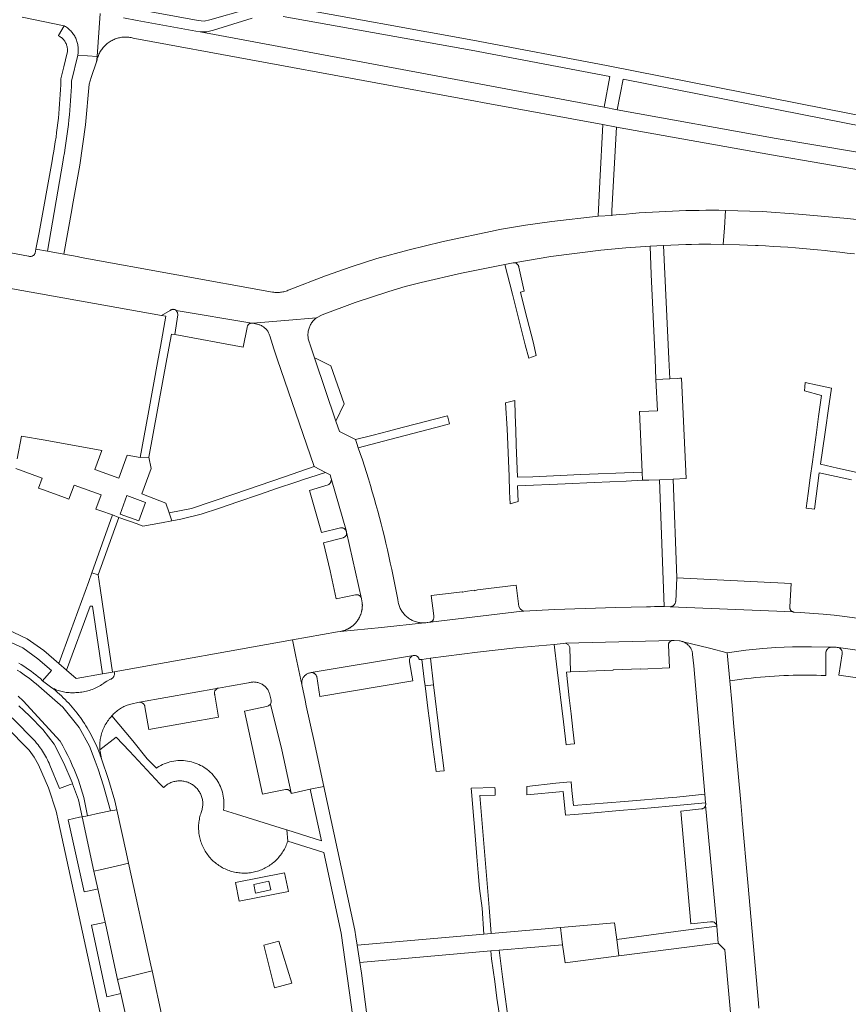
# Model space of a CAD drawing. Extents: x 146402 to 164798, y 455483 to 464134.
# Tile 301 of 575: x 158331 to 158478, y 459886 to 460060. Entities that reach past the tile are written whole.
import ezdxf

# ---------------------------------------------------------------- set-up
doc = ezdxf.new("R2010")
doc.units = 0
doc.header["$LTSCALE"] = 0.2
for name, color, linetype, lineweight in [('B-XX-VH-VERHARDING_ASFALT-GV', 252, 'CONTINUOUS', 18), ('B-XX-VH-VERHARDING_BETONSTRAATSTEEN-GV', 252, 'CONTINUOUS', 18), ('B-XX-VH-VERHARDING_TEGEL-GV', 252, 'CONTINUOUS', 18), ('B-XX-VH-VERHARDING_TEGEL_RUBBER-GV', 252, 'CONTINUOUS', 18)]:
    doc.layers.add(name, color=color, linetype=linetype, lineweight=lineweight)

msp = doc.modelspace()

# ---------------------------------------------------------------- linework, layer by layer
at = {"layer": 'B-XX-VH-VERHARDING_ASFALT-GV'}
for points in [[(158331.62, 460060.51), (158339.046, 460059.003), (158339.141, 460058.949), (158339.309, 460058.846), (158339.473, 460058.736), (158339.633, 460058.62), (158339.788, 460058.497), (158339.938, 460058.369), (158340.082, 460058.234), (158340.221, 460058.093), (158340.354, 460057.947), (158340.481, 460057.796), (158340.601, 460057.639), (158340.716, 460057.479), (158340.823, 460057.313), (158340.924, 460057.143), (158341.018, 460056.969), (158341.105, 460056.792), (158341.185, 460056.611), (158341.257, 460056.427), (158341.322, 460056.241), (158341.379, 460056.051), (158341.428, 460055.86), (158341.47, 460055.667), (158341.503, 460055.472), (158341.529, 460055.277), (158341.547, 460055.08), (158341.557, 460054.883), (158341.559, 460054.685), (158341.553, 460054.488), (158341.539, 460054.291), (158341.517, 460054.094), (158341.487, 460053.899), (158341.459, 460053.781), (158344.875, 460053.538), (158345.444, 460061.153)], [(158345.444, 460061.153), (158344.875, 460053.538), (158344.806, 460052.619), (158344.834, 460052.781), (158344.876, 460052.98), (158344.926, 460053.178), (158344.983, 460053.373), (158345.048, 460053.566), (158345.121, 460053.756), (158345.201, 460053.944), (158345.288, 460054.128), (158345.383, 460054.308), (158345.484, 460054.484), (158345.592, 460054.657), (158345.707, 460054.825), (158345.829, 460054.988), (158345.957, 460055.147), (158346.091, 460055.3), (158346.231, 460055.448), (158346.376, 460055.591), (158346.527, 460055.727), (158346.684, 460055.858), (158346.845, 460055.982), (158347.011, 460056.1), (158347.182, 460056.211), (158347.356, 460056.315), (158347.535, 460056.413), (158347.718, 460056.503), (158347.903, 460056.586), (158348.093, 460056.662), (158348.284, 460056.73), (158348.479, 460056.791), (158348.675, 460056.844), (158348.874, 460056.889), (158349.074, 460056.927), (158349.275, 460056.956), (158349.478, 460056.978), (158349.681, 460056.991), (158349.885, 460056.997), (158350.088, 460056.995), (158350.292, 460056.984), (158350.494, 460056.966), (158350.696, 460056.94), (158350.897, 460056.905), (158351.096, 460056.863), (158351.294, 460056.814), (158351.489, 460056.756), (158352.243, 460056.617), (158411.882, 460045.643), (158413.119, 460045.415), (158434.45, 460041.49), (158436.84, 460041.07), (158464.259, 460036.116), (158482.117, 460033.062)], [(158499.508, 460033.279), (158465.143, 460039.034), (158436.967, 460044.139), (158434.65, 460044.57), (158363.12, 460057.912), (158362.38, 460058.05), (158351.978, 460059.956), (158349.578, 460060.396)], [(158330.757, 459944.889), (158331.248, 459944.568), (158331.733, 459944.238), (158332.213, 459943.899), (158332.687, 459943.552), (158333.154, 459943.197), (158333.615, 459942.834), (158334.069, 459942.462), (158338.8, 459938.341), (158341.691, 459934.728), (158343.549, 459931.425), (158344.527, 459928.768), (158345.049, 459927.319), (158345.544, 459925.86), (158346.011, 459924.392), (158346.45, 459922.916), (158346.861, 459921.431), (158347.258, 459919.942), (158348.365, 459920.169), (158348.02, 459921.74), (158346.924, 459925.491), (158345.652, 459929.185), (158345.503, 459929.624), (158345.346, 459930.06), (158345.182, 459930.494), (158345.01, 459930.925), (158344.831, 459931.352), (158344.645, 459931.777), (158344.451, 459932.198), (158344.25, 459932.616), (158344.042, 459933.03), (158343.826, 459933.441), (158343.604, 459933.848), (158343.375, 459934.251), (158343.139, 459934.65), (158342.895, 459935.045), (158342.646, 459935.435), (158342.389, 459935.821), (158342.186, 459936.117), (158341.918, 459936.495), (158341.643, 459936.869), (158341.361, 459937.237), (158341.074, 459937.601), (158340.78, 459937.96), (158340.48, 459938.313), (158340.174, 459938.662), (158339.862, 459939.005), (158339.544, 459939.343), (158339.221, 459939.675), (158338.891, 459940.001), (158338.556, 459940.322), (158338.216, 459940.637), (158337.87, 459940.946), (158337.519, 459941.249), (158337.163, 459941.545), (158336.884, 459941.771), (158335.21, 459943), (158334.837, 459943.384), (158334.431, 459943.716), (158334.021, 459944.043), (158333.605, 459944.363), (158333.185, 459944.676), (158332.76, 459944.983), (158332.33, 459945.284), (158331.896, 459945.578), (158331.457, 459945.865), (158331.014, 459946.145)], [(158330.932, 459940.258), (158331.234, 459939.999), (158331.53, 459939.734), (158331.822, 459939.465), (158338.354, 459932.334), (158338.814, 459931.492), (158339.258, 459930.642), (158339.687, 459929.784), (158340.1, 459928.918), (158340.498, 459928.045), (158340.879, 459927.165), (158341.245, 459926.277), (158341.594, 459925.384), (158342.541, 459922.346), (158343.203, 459919.11), (158345.233, 459919.526), (158347.258, 459919.942), (158346.861, 459921.431), (158346.45, 459922.916), (158346.011, 459924.392), (158345.544, 459925.86), (158345.049, 459927.319), (158344.527, 459928.768), (158343.549, 459931.425), (158341.691, 459934.728), (158338.8, 459938.341), (158334.069, 459942.462), (158333.615, 459942.834), (158333.154, 459943.197), (158332.687, 459943.552), (158332.213, 459943.899), (158331.733, 459944.238), (158331.248, 459944.568), (158330.757, 459944.889)], [(158331, 459938.59), (158331.92, 459937.75), (158332.952, 459936.718), (158335.258, 459934.347), (158337.306, 459931.75), (158339.012, 459928.411), (158340.472, 459924.957), (158340.545, 459924.758), (158341.567, 459921.886), (158342.23, 459918.91), (158343.203, 459919.11), (158342.541, 459922.346), (158341.594, 459925.384), (158341.245, 459926.277), (158340.879, 459927.165), (158340.498, 459928.045), (158340.1, 459928.918), (158339.687, 459929.784), (158339.258, 459930.642), (158338.814, 459931.492), (158338.354, 459932.334), (158331.822, 459939.465), (158331.53, 459939.734), (158331.234, 459939.999), (158330.932, 459940.258)], [(158358.283, 459874.64), (158354.625, 459891.612), (158353.474, 459891.327), (158349.683, 459890.39), (158348.518, 459890.101), (158349.06, 459887.6), (158350.37, 459881.76)]]:
    msp.add_lwpolyline(points, dxfattribs=at)
for points in [[(158344.875, 460053.538), (158341.459, 460053.781), (158340.36, 460049.22), (158340.357, 460049.099), (158340.329, 460048.256), (158340.293, 460047.414), (158340.249, 460046.573), (158340.197, 460045.731), (158340.137, 460044.89), (158340.07, 460044.05), (158339.994, 460043.211), (158339.91, 460042.372), (158339.819, 460041.534), (158339.719, 460040.697), (158339.611, 460039.861), (158339.496, 460039.026), (158339.373, 460038.192), (158339.241, 460037.36), (158339.102, 460036.528), (158338.955, 460035.698), (158338.8, 460034.87), (158336.12, 460019.06), (158338.98, 460018.55), (158340.4, 460026.42), (158340.54, 460027.18), (158341.826, 460034.321), (158342.814, 460041.463), (158343.455, 460048.645), (158343.856, 460049.824), (158344.806, 460052.619)], [(158350.02, 459912.64), (158348.365, 459920.169), (158347.258, 459919.942), (158345.233, 459919.526), (158343.203, 459919.11), (158342.23, 459918.91), (158344.332, 459909.296), (158345.405, 459909.542), (158349.276, 459910.43), (158350.445, 459910.699)], [(158354.41, 459892.61), (158350.445, 459910.699), (158349.276, 459910.43), (158345.405, 459909.542), (158344.332, 459909.296), (158345.02, 459906.15), (158346.32, 459900.25), (158346.43, 459899.74), (158348.518, 459890.101), (158349.683, 459890.39), (158353.474, 459891.327), (158354.625, 459891.612)]]:
    msp.add_lwpolyline(points, close=True, dxfattribs=at)
at = {"layer": 'B-XX-VH-VERHARDING_BETONSTRAATSTEEN-GV'}
for points in [[(158319.636, 460014.239), (158356.274, 460007.691), (158357.803, 460008.576), (158357.821, 460008.591), (158357.887, 460008.64), (158357.957, 460008.683), (158358.032, 460008.718), (158358.109, 460008.746), (158358.189, 460008.767), (158358.27, 460008.78), (158358.352, 460008.784), (158358.435, 460008.781), (158358.516, 460008.77), (158358.596, 460008.75), (158358.674, 460008.724), (158358.749, 460008.689), (158358.82, 460008.648), (158358.887, 460008.6), (158372.271, 460006.358), (158372.351, 460006.353), (158372.43, 460006.34), (158378.113, 460006.807), (158383.708, 460007.266), (158384.706, 460007.813), (158390.588, 460009.981), (158396.546, 460011.931), (158399.4, 460012.797), (158402.287, 460013.544), (158409.376, 460015.167), (158416.5, 460016.63), (158417.08, 460016.739), (158418.57, 460017.02), (158418.593, 460017.023), (158418.676, 460017.027), (158425.2, 460018.15), (158434.08, 460019.27), (158438.52, 460019.68), (158442.78, 460019.98), (158445.17, 460020.09), (158449.116, 460020.241), (158450.11, 460020.279), (158451.42, 460020.33), (158453.574, 460020.32), (158455.728, 460020.289), (158455.944, 460023.244), (158456.168, 460026.309), (158454.991, 460026.322), (158453.814, 460026.327), (158452.637, 460026.324), (158451.461, 460026.313), (158450.284, 460026.293), (158449.107, 460026.266), (158447.931, 460026.231), (158446.755, 460026.188), (158445.579, 460026.137), (158444.404, 460026.078), (158443.229, 460026.011), (158442.054, 460025.936), (158440.88, 460025.852), (158439.707, 460025.762), (158438.534, 460025.663), (158437.362, 460025.556), (158436.191, 460025.44), (158435.99, 460025.42), (158433.58, 460025.31), (158425.368, 460024.313), (158420.747, 460023.677), (158416.148, 460022.9), (158415.342, 460022.749), (158414.537, 460022.593), (158407.278, 460021.005), (158405.92, 460020.71), (158400.146, 460019.339), (158394.42, 460017.78), (158389.845, 460016.321), (158385.31, 460014.74), (158378.867, 460012.224), (158378.709, 460012.155), (158378.523, 460012.082), (158378.334, 460012.016), (158378.143, 460011.958), (158377.95, 460011.908), (158377.755, 460011.866), (158377.558, 460011.831), (158377.361, 460011.804), (158377.162, 460011.786), (158376.962, 460011.775), (158376.763, 460011.772), (158376.563, 460011.777), (158376.364, 460011.791), (158376.166, 460011.812), (158375.968, 460011.841), (158342.07, 460017.989), (158341.35, 460018.12), (158338.98, 460018.55), (158336.12, 460019.06), (158334.06, 460019.44), (158333.91, 460018.75), (158333.908, 460018.745), (158333.877, 460018.667), (158333.838, 460018.592), (158333.793, 460018.521), (158333.74, 460018.454), (158333.682, 460018.393), (158333.619, 460018.337), (158333.55, 460018.288), (158333.477, 460018.246), (158333.4, 460018.21), (158333.32, 460018.182), (158333.238, 460018.162), (158333.155, 460018.149), (158333.071, 460018.145), (158332.986, 460018.148), (158332.902, 460018.16), (158332.82, 460018.179), (158332.74, 460018.206), (158327.348, 460019.178)], [(158486.36, 460023.91), (158477.732, 460024.894), (158469.081, 460025.644), (158462.631, 460026.097), (158456.168, 460026.309), (158455.944, 460023.244), (158455.728, 460020.289), (158458.601, 460020.215), (158461.473, 460020.102), (158461.932, 460020.08), (158463.249, 460020.013), (158464.565, 460019.938), (158465.881, 460019.855), (158467.196, 460019.764), (158468.511, 460019.665), (158469.825, 460019.558), (158471.138, 460019.443), (158472.451, 460019.32), (158473.762, 460019.189), (158475.074, 460019.05), (158476.384, 460018.903), (158477.693, 460018.749), (158479.001, 460018.586)], [(158491.28, 459952.45), (158477.282, 459954.384), (158475.353, 459954.613), (158473.42, 459954.81), (158469.391, 459955.094), (158468.3, 459955.17), (158468.289, 459955.17), (158468.209, 459955.179), (158468.13, 459955.195), (158446.372, 459956.122), (158445.27, 459956.17), (158444.42, 459956.156), (158443.57, 459956.136), (158442.875, 459956.116), (158442.181, 459956.092), (158436.749, 459955.97), (158431.318, 459955.807), (158425.889, 459955.602), (158420.461, 459955.356), (158420.151, 459955.319), (158403.891, 459953.405), (158403.823, 459953.388), (158403.754, 459953.371), (158403.429, 459953.317), (158403.298, 459953.297), (158403.108, 459953.274), (158402.918, 459953.26), (158402.848, 459953.256), (158395.229, 459952.461), (158387.983, 459951.734), (158387.46, 459951.667), (158379.483, 459950.239), (158380.091, 459947.296), (158381.126, 459942.369), (158381.123, 459942.392), (158381.114, 459942.514), (158381.113, 459942.635), (158381.119, 459942.757), (158381.134, 459942.878), (158381.156, 459942.997), (158381.186, 459943.115), (158381.224, 459943.231), (158381.27, 459943.344), (158381.323, 459943.454), (158381.382, 459943.56), (158381.449, 459943.662), (158381.522, 459943.759), (158381.602, 459943.851), (158381.687, 459943.938), (158381.778, 459944.019), (158381.874, 459944.094), (158381.975, 459944.163), (158382.08, 459944.224), (158382.188, 459944.279), (158382.301, 459944.326), (158382.416, 459944.367), (158382.533, 459944.399), (158382.652, 459944.423), (158382.773, 459944.44), (158400.908, 459947.482), (158400.955, 459947.489), (158401.039, 459947.494), (158401.122, 459947.491), (158401.205, 459947.481), (158401.286, 459947.462), (158401.366, 459947.436), (158401.442, 459947.402), (158401.515, 459947.361), (158401.583, 459947.314), (158401.647, 459947.26), (158401.705, 459947.2), (158401.757, 459947.135), (158401.803, 459947.065), (158401.842, 459946.991), (158401.874, 459946.914), (158401.898, 459946.834), (158401.914, 459946.752), (158402.352, 459946.778), (158403.92, 459947.01), (158412.258, 459948.081), (158419.03, 459948.85), (158425.82, 459949.43), (158427.387, 459949.63), (158427.837, 459949.642), (158446.688, 459950.151), (158447.03, 459950.16), (158447.99, 459950.07), (158447.993, 459950.07), (158448.137, 459950.048), (158448.28, 459950.019), (158448.421, 459949.982), (158448.56, 459949.938), (158448.633, 459949.911), (158453.307, 459948.752), (158456.46, 459947.97), (158459.74, 459948.44), (158462.78, 459948.72), (158465.055, 459948.887), (158467.99, 459949), (158471.34, 459949.03), (158474.783, 459948.952), (158474.89, 459948.95), (158475.764, 459948.925), (158475.94, 459948.92), (158476.126, 459948.894), (158486.929, 459947.369)], [(158462.07, 459884.997), (158461.98, 459885.89), (158460.11, 459907.27), (158459.108, 459918.36), (158459.087, 459918.596), (158458.831, 459921.457), (158457.573, 459935.541), (158457.299, 459938.609), (158456.912, 459942.968), (158456.46, 459947.97), (158453.307, 459948.752), (158448.633, 459949.911), (158448.696, 459949.885), (158448.829, 459949.826), (158448.959, 459949.759), (158449.085, 459949.685), (158449.206, 459949.605), (158449.323, 459949.518), (158449.435, 459949.424), (158449.542, 459949.325), (158449.643, 459949.22), (158449.738, 459949.109), (158449.827, 459948.994), (158449.909, 459948.873), (158449.985, 459948.749), (158450.054, 459948.62), (158450.116, 459948.488), (158450.17, 459948.353), (158450.217, 459948.215), (158450.256, 459948.074), (158450.288, 459947.932), (158450.311, 459947.788), (158450.327, 459947.643), (158450.509, 459945.641), (158452.48, 459922.89), (158452.61, 459921.39), (158452.614, 459921.381), (158452.617, 459921.372), (158452.621, 459921.363), (158452.624, 459921.354), (158452.627, 459921.345), (158452.63, 459921.335), (158452.633, 459921.326), (158452.636, 459921.317), (158452.638, 459921.308), (158452.64, 459921.298), (158452.643, 459921.289), (158452.645, 459921.279), (158452.646, 459921.27), (158452.648, 459921.26), (158452.65, 459921.251), (158452.651, 459921.241), (158452.652, 459921.231), (158452.653, 459921.222), (158452.654, 459921.212), (158452.655, 459921.202), (158452.655, 459921.193), (158452.655, 459921.183), (158452.656, 459921.173), (158452.655, 459921.163), (158452.655, 459921.154), (158452.655, 459921.144), (158452.655, 459921.134), (158452.654, 459921.125), (158452.653, 459921.115), (158452.652, 459921.106), (158452.651, 459921.096), (158452.65, 459921.086), (158452.648, 459921.077), (158452.646, 459921.067), (158452.644, 459921.058), (158452.642, 459921.048), (158452.64, 459921.039), (158452.638, 459921.029), (158452.635, 459921.02), (158452.633, 459921.01), (158452.63, 459921.001), (158452.627, 459920.992), (158454.59, 459899.55), (158454.83, 459896.51), (158456, 459895.37), (158457.63, 459877.68)]]:
    msp.add_lwpolyline(points, dxfattribs=at)
for points in [[(158372.271, 460006.358), (158358.887, 460008.6), (158359.15, 460008.245), (158359.199, 460007.806), (158358.66, 460004.3), (158370.77, 460002.09), (158371.457, 460005.574), (158371.46, 460005.625), (158371.471, 460005.704), (158371.49, 460005.782), (158371.516, 460005.858), (158371.55, 460005.931), (158371.591, 460005.999), (158371.639, 460006.064), (158371.692, 460006.123), (158371.752, 460006.177), (158371.816, 460006.225), (158371.885, 460006.265), (158371.958, 460006.299), (158372.034, 460006.326), (158372.111, 460006.344), (158372.191, 460006.355)], [(158383.572, 460007.157), (158383.708, 460007.266), (158378.113, 460006.807), (158372.43, 460006.34), (158373.178, 460006.146), (158373.259, 460006.131), (158373.406, 460006.099), (158373.551, 460006.058), (158373.694, 460006.01), (158373.834, 460005.954), (158373.971, 460005.891), (158374.104, 460005.821), (158374.233, 460005.744), (158374.359, 460005.66), (158374.479, 460005.569), (158374.595, 460005.473), (158374.705, 460005.37), (158374.809, 460005.262), (158374.908, 460005.148), (158375.001, 460005.029), (158375.087, 460004.905), (158375.166, 460004.777), (158375.239, 460004.645), (158375.304, 460004.509), (158375.362, 460004.37), (158375.413, 460004.228), (158375.456, 460004.084), (158376.19, 460001.77), (158376.794, 460000), (158383.3, 459980.92), (158385.333, 459979.903), (158386.14, 459979.5), (158386.352, 459978.804), (158389.021, 459969.443), (158389.05, 459969.34), (158391.708, 459957.516), (158391.83, 459956.781), (158391.836, 459956.699), (158391.841, 459956.616), (158391.845, 459956.533), (158391.847, 459956.45), (158391.847, 459956.367), (158391.846, 459956.285), (158391.844, 459956.202), (158391.84, 459956.119), (158391.835, 459956.036), (158391.828, 459955.954), (158391.82, 459955.871), (158391.81, 459955.789), (158391.799, 459955.707), (158391.787, 459955.625), (158391.773, 459955.543), (158391.758, 459955.462), (158391.741, 459955.381), (158391.723, 459955.3), (158391.703, 459955.22), (158391.682, 459955.139), (158391.66, 459955.06), (158391.636, 459954.98), (158391.611, 459954.902), (158391.584, 459954.823), (158391.556, 459954.745), (158391.527, 459954.668), (158391.496, 459954.591), (158391.464, 459954.514), (158391.431, 459954.438), (158391.396, 459954.363), (158391.36, 459954.288), (158391.323, 459954.215), (158391.284, 459954.141), (158391.244, 459954.069), (158391.203, 459953.997), (158391.161, 459953.926), (158391.117, 459953.855), (158391.072, 459953.786), (158391.026, 459953.717), (158390.979, 459953.649), (158390.93, 459953.581), (158390.881, 459953.515), (158390.83, 459953.45), (158390.778, 459953.385), (158390.725, 459953.321), (158390.671, 459953.259), (158390.615, 459953.197), (158390.559, 459953.136), (158390.502, 459953.077), (158390.443, 459953.018), (158390.384, 459952.96), (158390.323, 459952.904), (158390.262, 459952.848), (158390.2, 459952.793), (158390.136, 459952.74), (158390.072, 459952.688), (158390.007, 459952.637), (158389.941, 459952.587), (158389.874, 459952.538), (158389.806, 459952.49), (158389.737, 459952.444), (158389.668, 459952.399), (158389.598, 459952.355), (158389.527, 459952.312), (158389.455, 459952.27), (158389.383, 459952.23), (158389.31, 459952.191), (158389.236, 459952.153), (158389.161, 459952.117), (158389.086, 459952.082), (158389.011, 459952.048), (158388.935, 459952.016), (158388.858, 459951.985), (158388.78, 459951.955), (158388.703, 459951.927), (158388.624, 459951.9), (158388.545, 459951.874), (158388.466, 459951.85), (158388.387, 459951.827), (158388.306, 459951.806), (158388.226, 459951.786), (158388.145, 459951.767), (158388.064, 459951.75), (158387.983, 459951.734), (158395.229, 459952.461), (158402.848, 459953.256), (158402.727, 459953.253), (158402.536, 459953.255), (158402.345, 459953.264), (158402.155, 459953.281), (158401.966, 459953.307), (158401.778, 459953.34), (158401.591, 459953.381), (158401.407, 459953.43), (158401.225, 459953.487), (158401.045, 459953.551), (158400.868, 459953.622), (158400.694, 459953.701), (158400.524, 459953.788), (158400.357, 459953.881), (158400.194, 459953.981), (158400.036, 459954.088), (158399.883, 459954.201), (158399.734, 459954.321), (158399.59, 459954.447), (158399.452, 459954.579), (158399.32, 459954.716), (158399.193, 459954.859), (158399.073, 459955.007), (158398.958, 459955.16), (158398.85, 459955.318), (158398.749, 459955.48), (158398.655, 459955.646), (158398.568, 459955.816), (158398.488, 459955.989), (158398.416, 459956.166), (158398.351, 459956.345), (158398.293, 459956.527), (158398.243, 459956.712), (158398.201, 459956.898), (158398.107, 459957.369), (158397.04, 459962.73), (158396.797, 459963.886), (158396.547, 459965.04), (158396.289, 459966.192), (158396.023, 459967.343), (158395.749, 459968.492), (158395.467, 459969.639), (158395.178, 459970.784), (158394.881, 459971.927), (158394.576, 459973.067), (158394.263, 459974.206), (158393.943, 459975.343), (158393.615, 459976.478), (158393.279, 459977.61), (158392.936, 459978.74), (158392.585, 459979.867), (158392.227, 459980.993), (158391.86, 459982.115), (158391.487, 459983.236), (158391.136, 459984.264), (158390.88, 459985.003), (158390.619, 459985.74), (158387.8, 459987.13), (158387.15, 459988.97), (158383.446, 460000), (158383.38, 460000.22), (158382.548, 460002.677), (158382.532, 460002.714), (158382.466, 460002.876), (158382.407, 460003.04), (158382.356, 460003.207), (158382.313, 460003.376), (158382.277, 460003.547), (158382.249, 460003.72), (158382.229, 460003.893), (158382.218, 460004.068), (158382.214, 460004.242), (158382.218, 460004.417), (158382.23, 460004.591), (158382.25, 460004.765), (158382.278, 460004.937), (158382.314, 460005.108), (158382.358, 460005.277), (158382.409, 460005.444), (158382.468, 460005.608), (158382.535, 460005.77), (158382.609, 460005.928), (158382.689, 460006.083), (158382.777, 460006.234), (158382.872, 460006.381), (158382.973, 460006.523), (158383.081, 460006.66), (158383.195, 460006.793), (158383.315, 460006.92), (158383.441, 460007.041)], [(158383.816, 460000), (158383.38, 460000.22), (158383.446, 460000), (158387.15, 459988.97), (158388.6, 459992.04), (158386.241, 459998.771)], [(158449.16, 459978.81), (158448.34, 459996.59), (158448.073, 459996.576), (158447.66, 459996.554), (158446.29, 459996.48), (158443.834, 459996.327), (158444.08, 459990.82), (158441.011, 459990.697), (158440.93, 459990.693), (158441.371, 459979.935), (158441.43, 459978.52), (158442.584, 459978.551), (158444.44, 459978.6), (158446.85, 459978.69)], [(158389.021, 459969.443), (158386.352, 459978.804), (158386.359, 459978.734), (158386.362, 459978.639), (158386.357, 459978.545), (158386.344, 459978.452), (158386.323, 459978.36), (158386.295, 459978.27), (158386.259, 459978.183), (158386.216, 459978.1), (158386.165, 459978.02), (158386.108, 459977.945), (158386.045, 459977.875), (158385.977, 459977.81), (158385.903, 459977.752), (158385.824, 459977.7), (158382.52, 459976.68), (158384.6, 459969.28), (158387.998, 459970.091), (158388.036, 459970.096), (158388.122, 459970.102), (158388.207, 459970.1), (158388.292, 459970.09), (158388.376, 459970.072), (158388.457, 459970.046), (158388.536, 459970.013), (158388.612, 459969.972), (158388.683, 459969.925), (158388.75, 459969.871), (158388.811, 459969.812), (158388.867, 459969.746), (158388.916, 459969.676), (158388.958, 459969.602), (158388.993, 459969.524)], [(158391.708, 459957.516), (158389.05, 459969.34), (158389.06, 459969.288), (158389.068, 459969.206), (158389.069, 459969.123), (158389.061, 459969.041), (158389.046, 459968.959), (158389.023, 459968.88), (158388.992, 459968.803), (158388.954, 459968.729), (158388.909, 459968.66), (158388.858, 459968.595), (158388.8, 459968.535), (158388.737, 459968.481), (158388.669, 459968.434), (158388.597, 459968.393), (158388.522, 459968.359), (158388.443, 459968.333), (158384.977, 459967.429), (158386.125, 459962.474), (158387.188, 459957.5), (158390.644, 459958.195), (158390.698, 459958.209), (158390.777, 459958.224), (158390.858, 459958.231), (158390.939, 459958.229), (158391.019, 459958.22), (158391.099, 459958.203), (158391.176, 459958.178), (158391.25, 459958.145), (158391.321, 459958.106), (158391.387, 459958.059), (158391.449, 459958.007), (158391.505, 459957.948), (158391.555, 459957.884), (158391.598, 459957.816), (158391.635, 459957.744)], [(158345.07, 459961.77), (158343.944, 459962.126), (158343.4, 459960.61), (158340.16, 459951.7), (158338.1, 459946.071), (158339.47, 459944.87), (158343.65, 459956.2), (158344.09, 459956.2), (158345.87, 459944.25), (158347.621, 459944.537), (158346.494, 459952.15), (158345.424, 459959.38)], [(158419.575, 459956.161), (158419.1, 459959.92), (158412.217, 459959.084), (158411.693, 459958.947), (158411.674, 459959.018), (158410.059, 459958.821), (158409.619, 459958.706), (158409.603, 459958.766), (158404.04, 459958.09), (158404.484, 459954.508), (158404.487, 459954.497), (158404.504, 459954.413), (158404.513, 459954.329), (158404.515, 459954.243), (158404.508, 459954.158), (158404.493, 459954.074), (158404.471, 459953.991), (158404.441, 459953.911), (158404.403, 459953.834), (158404.359, 459953.761), (158404.308, 459953.692), (158404.251, 459953.629), (158404.188, 459953.571), (158404.12, 459953.519), (158404.047, 459953.474), (158403.971, 459953.436), (158403.891, 459953.405), (158420.151, 459955.319), (158420.461, 459955.356), (158420.301, 459955.376), (158420.147, 459955.424), (158419.762, 459955.716)], [(158467.75, 459960.23), (158447.51, 459961.23), (158447.323, 459957.067), (158447.32, 459957.018), (158447.307, 459956.93), (158447.287, 459956.843), (158447.259, 459956.759), (158447.224, 459956.677), (158447.181, 459956.599), (158447.132, 459956.525), (158447.076, 459956.456), (158447.014, 459956.392), (158446.947, 459956.334), (158446.875, 459956.282), (158446.798, 459956.237), (158446.718, 459956.198), (158446.634, 459956.168), (158446.548, 459956.145), (158446.461, 459956.129), (158446.372, 459956.122), (158468.13, 459955.195), (158468.054, 459955.219), (158467.98, 459955.251), (158467.91, 459955.289), (158467.843, 459955.335), (158467.782, 459955.387), (158467.726, 459955.444), (158467.676, 459955.507), (158467.633, 459955.575), (158467.597, 459955.647), (158467.568, 459955.722), (158467.546, 459955.799), (158467.532, 459955.878), (158467.527, 459955.958), (158467.529, 459956.038), (158467.539, 459956.118)], [(158380.091, 459947.296), (158379.483, 459950.239), (158347.915, 459944.59), (158347.922, 459944.566), (158347.943, 459944.476), (158347.956, 459944.383), (158347.961, 459944.29), (158347.958, 459944.197), (158347.947, 459944.104), (158347.928, 459944.013), (158347.902, 459943.924), (158347.867, 459943.837), (158347.826, 459943.753), (158347.777, 459943.674), (158347.722, 459943.599), (158347.661, 459943.528), (158347.594, 459943.464), (158347.521, 459943.405), (158347.444, 459943.353), (158347.363, 459943.307), (158347.278, 459943.269), (158346.588, 459942.941), (158345.971, 459942.492), (158345.938, 459942.469), (158345.713, 459942.321), (158345.484, 459942.179), (158345.251, 459942.044), (158345.014, 459941.916), (158344.773, 459941.795), (158344.529, 459941.682), (158344.282, 459941.575), (158344.031, 459941.477), (158343.778, 459941.385), (158343.522, 459941.301), (158343.264, 459941.225), (158343.003, 459941.156), (158342.741, 459941.095), (158342.477, 459941.043), (158342.211, 459940.997), (158341.944, 459940.96), (158341.677, 459940.931), (158341.408, 459940.91), (158341.139, 459940.896), (158340.87, 459940.891), (158340.651, 459940.881), (158340.407, 459940.878), (158340.162, 459940.883), (158339.918, 459940.896), (158339.674, 459940.916), (158339.431, 459940.945), (158339.189, 459940.982), (158338.948, 459941.026), (158338.709, 459941.078), (158338.472, 459941.139), (158338.237, 459941.206), (158338.004, 459941.282), (158337.774, 459941.365), (158337.547, 459941.455), (158337.322, 459941.553), (158337.101, 459941.659), (158336.884, 459941.771), (158337.163, 459941.545), (158337.519, 459941.249), (158337.87, 459940.946), (158338.216, 459940.637), (158338.556, 459940.322), (158338.891, 459940.001), (158339.221, 459939.675), (158339.544, 459939.343), (158339.862, 459939.005), (158340.174, 459938.662), (158340.48, 459938.313), (158340.78, 459937.96), (158341.074, 459937.601), (158341.361, 459937.237), (158341.643, 459936.869), (158341.918, 459936.495), (158342.186, 459936.117), (158342.389, 459935.821), (158342.646, 459935.435), (158342.895, 459935.045), (158343.139, 459934.65), (158343.375, 459934.251), (158343.604, 459933.848), (158343.826, 459933.441), (158344.042, 459933.03), (158344.25, 459932.616), (158344.451, 459932.198), (158344.645, 459931.777), (158344.831, 459931.352), (158345.01, 459930.925), (158345.182, 459930.494), (158345.346, 459930.06), (158345.503, 459929.624), (158345.652, 459929.185), (158345.52, 459929.828), (158345.408, 459930.474), (158345.391, 459930.629), (158345.378, 459930.784), (158345.373, 459930.855), (158345.36, 459931.106), (158345.354, 459931.356), (158345.357, 459931.607), (158345.368, 459931.858), (158345.387, 459932.108), (158345.414, 459932.357), (158345.448, 459932.606), (158345.491, 459932.853), (158345.542, 459933.099), (158345.6, 459933.343), (158345.666, 459933.585), (158345.74, 459933.824), (158345.821, 459934.062), (158345.91, 459934.296), (158346.006, 459934.528), (158346.11, 459934.756), (158346.221, 459934.981), (158346.339, 459935.203), (158346.464, 459935.42), (158346.595, 459935.633), (158346.734, 459935.843), (158346.879, 459936.047), (158347.031, 459936.247), (158347.189, 459936.442), (158347.353, 459936.632), (158347.523, 459936.816), (158347.652, 459936.965), (158347.805, 459937.129), (158347.964, 459937.287), (158348.128, 459937.44), (158348.298, 459937.587), (158348.473, 459937.728), (158348.652, 459937.863), (158348.837, 459937.99), (158349.025, 459938.112), (158349.218, 459938.226), (158349.415, 459938.334), (158349.616, 459938.435), (158349.82, 459938.528), (158350.027, 459938.614), (158350.237, 459938.692), (158350.45, 459938.763), (158350.665, 459938.826), (158350.883, 459938.882), (158351.102, 459938.93), (158352.07, 459939.131), (158352.406, 459939.196), (158366.39, 459941.71), (158368.34, 459942.05), (158371.686, 459942.644), (158371.692, 459942.646), (158371.841, 459942.688), (158371.991, 459942.723), (158372.144, 459942.75), (158372.297, 459942.77), (158372.451, 459942.781), (158372.606, 459942.784), (158372.76, 459942.779), (158372.914, 459942.766), (158373.067, 459942.745), (158373.22, 459942.717), (158373.37, 459942.68), (158373.518, 459942.636), (158373.663, 459942.584), (158373.806, 459942.525), (158373.946, 459942.459), (158374.082, 459942.385), (158374.214, 459942.304), (158374.341, 459942.217), (158374.464, 459942.123), (158374.582, 459942.023), (158374.694, 459941.917), (158374.801, 459941.805), (158374.902, 459941.688), (158374.997, 459941.566), (158375.086, 459941.439), (158375.167, 459941.308), (158375.242, 459941.173), (158375.31, 459941.034), (158375.37, 459940.891), (158375.423, 459940.746), (158375.686, 459939.568), (158375.694, 459939.206), (158375.56, 459938.87), (158377.59, 459930.79), (158379.229, 459923.174), (158379.26, 459923.03), (158382.61, 459923.78), (158385.02, 459924.28), (158383.29, 459932.22), (158381.93, 459938.54), (158381.713, 459939.575), (158381.126, 459942.369)], [(158446.609, 459950.128), (158446.688, 459950.151), (158427.837, 459949.642), (158428.332, 459949.378), (158428.605, 459948.888), (158428.73, 459944.58), (158436.268, 459944.878), (158436.261, 459944.959), (158441.071, 459945.135), (158441.077, 459945.067), (158446.21, 459945.27), (158446.044, 459949.376), (158446.045, 459949.389), (158446.054, 459949.47), (158446.072, 459949.551), (158446.097, 459949.629), (158446.129, 459949.704), (158446.169, 459949.776), (158446.216, 459949.843), (158446.269, 459949.906), (158446.328, 459949.963), (158446.392, 459950.015), (158446.46, 459950.059), (158446.533, 459950.097)], [(158400.826, 459947.464), (158400.908, 459947.482), (158382.773, 459944.44), (158382.805, 459944.442), (158382.892, 459944.444), (158382.978, 459944.437), (158383.063, 459944.422), (158383.146, 459944.399), (158383.227, 459944.369), (158383.305, 459944.331), (158383.379, 459944.287), (158383.449, 459944.235), (158383.514, 459944.178), (158383.573, 459944.115), (158383.626, 459944.046), (158383.672, 459943.973), (158383.711, 459943.896), (158383.743, 459943.816), (158383.768, 459943.733), (158384.35, 459940.2), (158400.79, 459942.99), (158400.219, 459946.366), (158400.203, 459946.427), (158400.188, 459946.509), (158400.181, 459946.593), (158400.183, 459946.676), (158400.192, 459946.759), (158400.209, 459946.841), (158400.234, 459946.921), (158400.266, 459946.998), (158400.306, 459947.071), (158400.352, 459947.141), (158400.405, 459947.205), (158400.464, 459947.265), (158400.528, 459947.318), (158400.597, 459947.365), (158400.67, 459947.405), (158400.747, 459947.438)], [(158474.783, 459948.952), (158471.34, 459949.03), (158467.99, 459949), (158465.055, 459948.887), (158462.78, 459948.72), (158459.74, 459948.44), (158456.46, 459947.97), (158456.912, 459942.968), (158457.396, 459943.043), (158458.216, 459943.163), (158459.036, 459943.275), (158459.858, 459943.379), (158460.681, 459943.475), (158461.504, 459943.563), (158462.328, 459943.643), (158463.153, 459943.716), (158463.979, 459943.78), (158464.805, 459943.836), (158465.632, 459943.885), (158466.459, 459943.925), (158467.286, 459943.957), (158468.114, 459943.981), (158468.942, 459943.998), (158469.77, 459944.006), (158470.598, 459944.007), (158471.427, 459943.999), (158472.255, 459943.983), (158473.082, 459943.96), (158473.91, 459943.928), (158473.895, 459947.833), (158473.895, 459947.849), (158473.9, 459947.944), (158473.912, 459948.039), (158473.933, 459948.132), (158473.961, 459948.223), (158473.997, 459948.312), (158474.04, 459948.397), (158474.09, 459948.478), (158474.147, 459948.555), (158474.21, 459948.627), (158474.279, 459948.693), (158474.353, 459948.753), (158474.431, 459948.807), (158474.514, 459948.854), (158474.601, 459948.894), (158474.691, 459948.927)], [(158486.929, 459947.369), (158476.126, 459948.894), (158476.165, 459948.882), (158476.246, 459948.85), (158476.323, 459948.811), (158476.396, 459948.766), (158476.465, 459948.713), (158476.528, 459948.655), (158476.586, 459948.591), (158476.638, 459948.521), (158476.683, 459948.448), (158476.721, 459948.37), (158476.752, 459948.29), (158476.775, 459948.206), (158476.791, 459948.121), (158476.798, 459948.035), (158476.798, 459947.949), (158476.789, 459947.863), (158476.773, 459947.778), (158476.2, 459943.98), (158486.1, 459942.59), (158486.301, 459944.1), (158486.654, 459946.762), (158486.731, 459947.093)], [(158366.308, 459941.69), (158366.39, 459941.71), (158352.406, 459939.196), (158352.452, 459939.196), (158352.539, 459939.189), (158352.626, 459939.174), (158352.71, 459939.151), (158352.792, 459939.121), (158352.871, 459939.083), (158352.947, 459939.039), (158353.018, 459938.987), (158353.084, 459938.93), (158353.144, 459938.866), (158353.198, 459938.798), (158353.246, 459938.724), (158353.287, 459938.647), (158353.321, 459938.566), (158353.347, 459938.483), (158353.366, 459938.397), (158354.05, 459934.39), (158361.032, 459935.63), (158366.38, 459936.58), (158365.756, 459940.453), (158365.745, 459940.476), (158365.715, 459940.554), (158365.691, 459940.635), (158365.676, 459940.718), (158365.669, 459940.802), (158365.669, 459940.886), (158365.678, 459940.97), (158365.694, 459941.053), (158365.718, 459941.133), (158365.75, 459941.211), (158365.789, 459941.286), (158365.835, 459941.357), (158365.887, 459941.423), (158365.946, 459941.483), (158366.01, 459941.538), (158366.079, 459941.587), (158366.152, 459941.628), (158366.228, 459941.663)], [(158377.59, 459930.79), (158375.56, 459938.87), (158375.257, 459938.581), (158374.857, 459938.459), (158370.98, 459937.63), (158374.17, 459922.91), (158376.197, 459923.319), (158378.224, 459923.728), (158378.293, 459923.739), (158378.377, 459923.745), (158378.461, 459923.744), (158378.545, 459923.734), (158378.627, 459923.716), (158378.707, 459923.691), (158378.785, 459923.658), (158378.859, 459923.618), (158378.929, 459923.571), (158378.994, 459923.518), (158379.053, 459923.459), (158379.107, 459923.394), (158379.155, 459923.325), (158379.196, 459923.251), (158379.229, 459923.174)], [(158351.186, 459932.357), (158347.523, 459936.816), (158347.353, 459936.632), (158347.189, 459936.442), (158347.031, 459936.247), (158346.879, 459936.047), (158346.734, 459935.843), (158346.595, 459935.633), (158346.464, 459935.42), (158346.339, 459935.203), (158346.221, 459934.981), (158346.11, 459934.756), (158346.006, 459934.528), (158345.91, 459934.296), (158345.821, 459934.062), (158345.74, 459933.824), (158345.666, 459933.585), (158345.6, 459933.343), (158345.542, 459933.099), (158345.491, 459932.853), (158345.448, 459932.606), (158345.414, 459932.357), (158345.387, 459932.108), (158345.368, 459931.858), (158345.357, 459931.607), (158345.354, 459931.356), (158345.36, 459931.106), (158345.373, 459930.855), (158345.378, 459930.784), (158348.29, 459933.01), (158350.614, 459930.524), (158356.005, 459924.755), (158356.64, 459924.076), (158356.749, 459924.181), (158356.883, 459924.301), (158357.023, 459924.415), (158357.168, 459924.523), (158357.318, 459924.624), (158357.472, 459924.719), (158357.63, 459924.806), (158357.791, 459924.887), (158357.956, 459924.96), (158358.124, 459925.026), (158358.295, 459925.084), (158358.468, 459925.135), (158358.644, 459925.178), (158358.821, 459925.213), (158358.999, 459925.24), (158359.179, 459925.26), (158359.359, 459925.271), (158359.54, 459925.275), (158359.72, 459925.27), (158359.9, 459925.258), (158360.08, 459925.237), (158360.258, 459925.209), (158360.435, 459925.172), (158360.61, 459925.128), (158360.783, 459925.076), (158360.953, 459925.017), (158361.121, 459924.95), (158361.286, 459924.876), (158361.447, 459924.794), (158361.604, 459924.706), (158361.757, 459924.61), (158361.906, 459924.508), (158362.05, 459924.4), (158362.19, 459924.285), (158362.324, 459924.164), (158362.452, 459924.037), (158362.575, 459923.905), (158362.692, 459923.767), (158362.802, 459923.624), (158362.907, 459923.477), (158363.004, 459923.325), (158363.095, 459923.169), (158363.179, 459923.009), (158363.255, 459922.845), (158363.324, 459922.679), (158363.386, 459922.509), (158363.44, 459922.337), (158363.487, 459922.162), (158363.526, 459921.986), (158363.557, 459921.808), (158363.58, 459921.629), (158363.595, 459921.449), (158363.602, 459921.269), (158363.601, 459921.088), (158363.592, 459920.908), (158363.575, 459920.728), (158363.55, 459920.549), (158363.517, 459920.372), (158363.477, 459920.196), (158363.429, 459920.022), (158363.372, 459919.85), (158363.309, 459919.681), (158363.234, 459919.458), (158363.161, 459919.215), (158363.096, 459918.969), (158363.038, 459918.722), (158362.988, 459918.473), (158362.946, 459918.222), (158362.911, 459917.97), (158362.885, 459917.717), (158362.867, 459917.464), (158362.856, 459917.21), (158362.854, 459916.956), (158362.86, 459916.701), (158362.873, 459916.448), (158362.895, 459916.194), (158362.924, 459915.942), (158362.962, 459915.691), (158363.007, 459915.44), (158363.061, 459915.192), (158363.122, 459914.945), (158363.19, 459914.701), (158363.267, 459914.458), (158363.351, 459914.218), (158363.443, 459913.981), (158363.541, 459913.747), (158363.648, 459913.516), (158363.761, 459913.289), (158363.882, 459913.065), (158364.01, 459912.845), (158364.144, 459912.63), (158364.285, 459912.418), (158364.433, 459912.211), (158364.587, 459912.009), (158364.747, 459911.812), (158364.914, 459911.62), (158365.087, 459911.433), (158365.265, 459911.252), (158365.449, 459911.077), (158365.638, 459910.907), (158365.833, 459910.744), (158366.032, 459910.587), (158366.237, 459910.436), (158366.446, 459910.291), (158366.66, 459910.153), (158366.878, 459910.023), (158367.099, 459909.898), (158367.325, 459909.781), (158367.554, 459909.672), (158367.787, 459909.569), (158368.022, 459909.474), (158368.261, 459909.386), (158368.502, 459909.306), (158368.746, 459909.233), (158368.991, 459909.168), (158369.239, 459909.111), (158369.488, 459909.062), (158369.739, 459909.021), (158369.991, 459908.987), (158370.244, 459908.961), (158370.498, 459908.944), (158370.752, 459908.934), (158371.006, 459908.933), (158371.26, 459908.939), (158371.514, 459908.953), (158371.767, 459908.976), (158372.019, 459909.006), (158372.27, 459909.044), (158372.52, 459909.091), (158372.769, 459909.144), (158373.015, 459909.206), (158373.26, 459909.276), (158373.502, 459909.353), (158373.742, 459909.438), (158373.978, 459909.53), (158374.212, 459909.63), (158374.443, 459909.736), (158374.67, 459909.851), (158374.893, 459909.972), (158375.113, 459910.1), (158375.328, 459910.235), (158375.539, 459910.377), (158375.745, 459910.525), (158375.947, 459910.68), (158376.144, 459910.841), (158376.335, 459911.008), (158376.521, 459911.181), (158376.702, 459911.36), (158376.877, 459911.545), (158377.046, 459911.734), (158377.209, 459911.929), (158377.365, 459912.13), (158377.516, 459912.334), (158377.659, 459912.544), (158377.797, 459912.758), (158377.927, 459912.976), (158378.05, 459913.198), (158378.167, 459913.424), (158378.276, 459913.654), (158378.378, 459913.887), (158378.472, 459914.123), (158378.56, 459914.362), (158378.639, 459914.603), (158378.469, 459916.576), (158377.295, 459916.947), (158369.557, 459919.391), (158367.271, 459920.113), (158367.274, 459920.144), (158367.316, 459920.491), (158367.341, 459920.84), (158367.351, 459921.19), (158367.345, 459921.539), (158367.322, 459921.888), (158367.284, 459922.236), (158367.229, 459922.582), (158367.159, 459922.924), (158367.074, 459923.263), (158366.973, 459923.598), (158366.857, 459923.928), (158366.725, 459924.253), (158366.58, 459924.57), (158366.419, 459924.881), (158366.245, 459925.185), (158366.057, 459925.48), (158365.856, 459925.766), (158365.642, 459926.042), (158365.415, 459926.309), (158365.177, 459926.565), (158364.927, 459926.809), (158364.666, 459927.042), (158364.395, 459927.263), (158364.113, 459927.471), (158363.823, 459927.666), (158363.524, 459927.848), (158363.217, 459928.016), (158362.903, 459928.17), (158362.582, 459928.309), (158362.255, 459928.433), (158361.923, 459928.542), (158361.586, 459928.636), (158361.245, 459928.714), (158360.901, 459928.777), (158360.554, 459928.824), (158360.206, 459928.855), (158359.856, 459928.87), (158359.507, 459928.869), (158359.157, 459928.852), (158358.809, 459928.819), (158358.463, 459928.77), (158358.119, 459928.705), (158357.778, 459928.625), (158357.442, 459928.529), (158357.11, 459928.418), (158356.784, 459928.292), (158356.464, 459928.151), (158356.151, 459927.996), (158355.845, 459927.826), (158355.547, 459927.643), (158355.385, 459927.536), (158353.777, 459929.204)], [(158454.59, 459899.55), (158452.627, 459920.992), (158452.625, 459920.983), (158452.607, 459920.903), (158452.581, 459920.825), (158452.547, 459920.75), (158452.507, 459920.679), (158452.459, 459920.612), (158452.406, 459920.55), (158452.346, 459920.493), (158452.282, 459920.443), (158452.212, 459920.399), (158452.139, 459920.362), (158452.063, 459920.332), (158451.984, 459920.31), (158451.903, 459920.296), (158448.21, 459919.93), (158449.98, 459899.97), (158453.467, 459900.295), (158453.484, 459900.3), (158453.567, 459900.318), (158453.65, 459900.327), (158453.734, 459900.329), (158453.818, 459900.323), (158453.901, 459900.309), (158453.982, 459900.287), (158454.061, 459900.258), (158454.137, 459900.221), (158454.208, 459900.177), (158454.275, 459900.127), (158454.338, 459900.07), (158454.394, 459900.008), (158454.445, 459899.94), (158454.488, 459899.869), (158454.525, 459899.793), (158454.554, 459899.714), (158454.576, 459899.633)], [(158436.88, 459897.18), (158436.51, 459900.15), (158426.948, 459899.313), (158427.29, 459896.26), (158427.76, 459893.06), (158437.238, 459894.268)]]:
    msp.add_lwpolyline(points, close=True, dxfattribs=at)
at = {"layer": 'B-XX-VH-VERHARDING_TEGEL-GV'}
for points in [[(158371.522, 460061.954), (158364.864, 460060.063), (158363.826, 460059.837), (158362.77, 460059.947), (158349.541, 460062.363)], [(158377.839, 460060.659), (158411.09, 460054.69), (158435.69, 460050.01), (158434.65, 460044.57), (158436.967, 460044.139), (158438.045, 460049.542), (158465.554, 460044.133), (158500, 460037.325), (158500.589, 460037.209), (158500.894, 460038.994), (158500, 460039.17), (158473.936, 460044.307), (158435.049, 460051.97), (158411.4, 460056.46), (158378.21, 460062.445)], [(158349.578, 460060.396), (158351.978, 460059.956), (158362.38, 460058.05), (158363.12, 460057.912), (158364.312, 460057.924), (158365.471, 460058.207), (158372.359, 460060.335)], [(158481.552, 459979.432), (158475.992, 459980.669), (158472.98, 459981.34), (158473.723, 459986.597), (158474.495, 459992.06), (158474.883, 459994.803), (158472.45, 459995.34), (158470.235, 459995.812), (158470.173, 459995.075), (158470.111, 459994.348), (158473.151, 459993.511), (158472.635, 459989.803), (158472.24, 459986.96), (158471.52, 459981.77), (158471.136, 459978.965), (158470.752, 459976.16), (158470.4, 459973.598), (158471.872, 459973.401), (158472.754, 459979.807), (158475.76, 459979.15), (158478.454, 459978.559)], [(158330.493, 459980.577), (158335.141, 459978.891), (158334.497, 459977.114), (158335.39, 459976.79), (158339.09, 459975.44), (158339.908, 459975.144), (158340.817, 459977.654), (158345.585, 459975.927), (158344.676, 459973.417), (158345.55, 459973.1), (158347.62, 459972.38), (158348.75, 459971.93), (158351.96, 459970.77), (158352.96, 459970.39), (158356.272, 459970.984), (158358.129, 459971.316), (158358.142, 459971.318), (158357.65, 459972.74), (158357.03, 459974.46), (158352.8, 459976.13), (158354.47, 459980.6), (158354.02, 459982.58), (158352.54, 459982.55), (158350.222, 459982.939), (158348.757, 459978.894), (158344.498, 459980.437), (158345.709, 459983.779), (158345.71, 459983.783), (158335.69, 459985.63), (158331.48, 459986.33), (158330.745, 459982.3)], [(158327.02, 459950.95), (158331.72, 459948.82), (158334.4, 459946.88), (158336.81, 459944.8), (158335.21, 459943), (158336.884, 459941.771), (158337.101, 459941.659), (158337.322, 459941.553), (158337.547, 459941.455), (158337.774, 459941.365), (158338.004, 459941.282), (158338.237, 459941.206), (158338.472, 459941.139), (158338.709, 459941.078), (158338.948, 459941.026), (158339.189, 459940.982), (158339.431, 459940.945), (158339.674, 459940.916), (158339.918, 459940.896), (158340.162, 459940.883), (158340.407, 459940.878), (158340.651, 459940.881), (158340.87, 459940.891), (158341.139, 459940.896), (158341.408, 459940.91), (158341.677, 459940.931), (158341.944, 459940.96), (158342.211, 459940.997), (158342.477, 459941.043), (158342.741, 459941.095), (158343.003, 459941.156), (158343.264, 459941.225), (158343.522, 459941.301), (158343.778, 459941.385), (158344.031, 459941.477), (158344.282, 459941.575), (158344.529, 459941.682), (158344.773, 459941.795), (158345.014, 459941.916), (158345.251, 459942.044), (158345.484, 459942.179), (158345.713, 459942.321), (158345.938, 459942.469), (158345.971, 459942.492), (158346.588, 459942.941), (158347.278, 459943.269), (158347.363, 459943.307), (158347.444, 459943.353), (158347.521, 459943.405), (158347.594, 459943.464), (158347.661, 459943.528), (158347.722, 459943.599), (158347.777, 459943.674), (158347.826, 459943.753), (158347.867, 459943.837), (158347.902, 459943.924), (158347.928, 459944.013), (158347.947, 459944.104), (158347.958, 459944.197), (158347.961, 459944.29), (158347.956, 459944.383), (158347.943, 459944.476), (158347.922, 459944.566), (158347.915, 459944.59), (158347.621, 459944.537), (158345.87, 459944.25), (158341.17, 459943.42), (158339.47, 459944.87), (158338.1, 459946.071), (158335.47, 459948.35), (158332.52, 459950.44), (158327.6, 459952.74)], [(158350.37, 459881.76), (158349.06, 459887.6), (158348.62, 459887.5), (158346.62, 459887.05), (158343.87, 459899.71), (158345.88, 459900.16), (158346.32, 459900.25), (158345.02, 459906.15), (158344.58, 459906.05), (158342.58, 459905.62), (158339.79, 459918.38), (158341.792, 459918.82), (158342.23, 459918.91), (158341.567, 459921.886), (158340.545, 459924.758), (158340.121, 459924.61), (158338.21, 459923.92), (158336.51, 459928.08), (158336.376, 459928.397), (158336.235, 459928.712), (158336.087, 459929.022), (158335.931, 459929.33), (158335.769, 459929.633), (158335.599, 459929.933), (158335.422, 459930.229), (158335.239, 459930.52), (158335.049, 459930.807), (158334.852, 459931.09), (158334.649, 459931.368), (158334.439, 459931.641), (158334.223, 459931.91), (158334.001, 459932.173), (158333.96, 459932.22), (158329.854, 459936.408)], [(158328.74, 459934.93), (158332.83, 459930.73), (158333.756, 459929.462), (158334.52, 459928.09), (158336.26, 459924.04), (158337.61, 459919.89), (158338.023, 459917.992), (158349.18, 459866.712)]]:
    msp.add_lwpolyline(points, dxfattribs=at)
for points in [[(158339.141, 460058.949), (158339.046, 460059.003), (158338.036, 460057.252), (158338.046, 460057.247), (158338.18, 460057.175), (158338.31, 460057.097), (158338.435, 460057.012), (158338.556, 460056.92), (158338.672, 460056.822), (158338.783, 460056.718), (158338.888, 460056.608), (158338.987, 460056.493), (158339.08, 460056.373), (158339.166, 460056.248), (158339.246, 460056.119), (158339.319, 460055.986), (158339.384, 460055.849), (158339.443, 460055.709), (158339.494, 460055.566), (158339.537, 460055.42), (158339.573, 460055.273), (158339.6, 460055.123), (158339.62, 460054.973), (158339.632, 460054.821), (158339.636, 460054.67), (158339.632, 460054.518), (158339.62, 460054.367), (158339.6, 460054.216), (158339.002, 460051.727), (158338.485, 460049.579), (158338.479, 460049.383), (158338.451, 460048.537), (158338.414, 460047.692), (158338.37, 460046.848), (158338.317, 460046.003), (158338.257, 460045.159), (158338.188, 460044.316), (158338.112, 460043.474), (158338.028, 460042.632), (158337.935, 460041.791), (158337.835, 460040.952), (158337.727, 460040.113), (158337.611, 460039.275), (158337.486, 460038.438), (158337.354, 460037.602), (158337.214, 460036.768), (158337.067, 460035.935), (158336.911, 460035.104), (158334.601, 460022.413), (158334.06, 460019.44), (158336.12, 460019.06), (158338.8, 460034.87), (158338.955, 460035.698), (158339.102, 460036.528), (158339.241, 460037.36), (158339.373, 460038.192), (158339.496, 460039.026), (158339.611, 460039.861), (158339.719, 460040.697), (158339.819, 460041.534), (158339.91, 460042.372), (158339.994, 460043.211), (158340.07, 460044.05), (158340.137, 460044.89), (158340.197, 460045.731), (158340.249, 460046.573), (158340.293, 460047.414), (158340.329, 460048.256), (158340.357, 460049.099), (158340.36, 460049.22), (158341.459, 460053.781), (158341.487, 460053.899), (158341.517, 460054.094), (158341.539, 460054.291), (158341.553, 460054.488), (158341.559, 460054.685), (158341.557, 460054.883), (158341.547, 460055.08), (158341.529, 460055.277), (158341.503, 460055.472), (158341.47, 460055.667), (158341.428, 460055.86), (158341.379, 460056.051), (158341.322, 460056.241), (158341.257, 460056.427), (158341.185, 460056.611), (158341.105, 460056.792), (158341.018, 460056.969), (158340.924, 460057.143), (158340.823, 460057.313), (158340.716, 460057.479), (158340.601, 460057.639), (158340.481, 460057.796), (158340.354, 460057.947), (158340.221, 460058.093), (158340.082, 460058.234), (158339.938, 460058.369), (158339.788, 460058.497), (158339.633, 460058.62), (158339.473, 460058.736), (158339.309, 460058.846)], [(158436.84, 460041.07), (158434.45, 460041.49), (158433.906, 460031.376), (158433.58, 460025.31), (158435.99, 460025.42), (158436.039, 460026.315)], [(158446.124, 460000), (158445.17, 460020.09), (158442.78, 460019.98), (158443.003, 460014.942), (158443.671, 460000), (158443.834, 459996.327), (158446.29, 459996.48)], [(158418.76, 460017.024), (158418.676, 460017.027), (158418.593, 460017.023), (158418.57, 460017.02), (158417.08, 460016.739), (158418.41, 460011.47), (158420.68, 460002.48), (158421.307, 460000.115), (158422.604, 460000.6), (158422.08, 460003), (158421.386, 460005.731), (158420.69, 460008.471), (158419.821, 460011.838), (158420.513, 460012.016), (158419.541, 460016.279), (158419.526, 460016.361), (158419.503, 460016.441), (158419.472, 460016.518), (158419.434, 460016.592), (158419.389, 460016.662), (158419.338, 460016.728), (158419.28, 460016.788), (158419.218, 460016.843), (158419.15, 460016.891), (158419.078, 460016.932), (158419.002, 460016.966), (158418.923, 460016.993), (158418.842, 460017.013)], [(158358.435, 460008.781), (158358.352, 460008.784), (158358.27, 460008.78), (158358.189, 460008.767), (158358.109, 460008.746), (158358.032, 460008.718), (158357.957, 460008.683), (158357.887, 460008.64), (158357.821, 460008.591), (158357.803, 460008.576), (158356.274, 460007.691), (158357.064, 460007.547), (158356.1, 460002.2), (158355.7, 460000), (158353.916, 459990.204), (158352.54, 459982.55), (158354.02, 459982.58), (158357.235, 460000), (158357.81, 460003.12), (158358.048, 460004.412), (158358.66, 460004.3), (158359.199, 460007.806), (158359.15, 460008.245), (158358.887, 460008.6), (158358.82, 460008.648), (158358.749, 460008.689), (158358.674, 460008.724), (158358.596, 460008.75), (158358.516, 460008.77)], [(158418.92, 459990.12), (158418.83, 459992.64), (158417.206, 459992.22), (158417.47, 459987.64), (158417.584, 459984.841), (158417.7, 459981.98), (158417.82, 459979.26), (158417.93, 459976.47), (158418.005, 459974.363), (158419.437, 459974.745), (158419.34, 459977.52), (158422.13, 459977.63), (158425.025, 459977.758), (158427.78, 459977.88), (158432.9, 459978.1), (158435.658, 459978.222), (158438.54, 459978.35), (158441.43, 459978.52), (158441.371, 459979.935), (158439.79, 459979.88), (158430.51, 459979.53), (158422.06, 459979.12), (158419.31, 459979.03), (158419.108, 459984.767), (158419.02, 459987.32)], [(158407.288, 459988.495), (158406.924, 459989.916), (158404.39, 459989.25), (158401.447, 459988.486), (158398.92, 459987.83), (158396.46, 459987.19), (158393.75, 459986.48), (158390.619, 459985.74), (158390.88, 459985.003), (158391.136, 459984.264), (158395.61, 459985.43), (158406.008, 459988.169)], [(158385.333, 459979.903), (158383.3, 459980.92), (158378.09, 459979.14), (158369.11, 459976.07), (158361.59, 459973.49), (158357.65, 459972.74), (158358.142, 459971.318), (158359.72, 459971.6), (158363.32, 459972.49), (158366.571, 459973.592), (158369.81, 459974.69), (158373.61, 459975.99), (158376.852, 459977.091), (158380.09, 459978.19), (158381.62, 459978.71), (158382.572, 459979.016)], [(158447.51, 459961.23), (158446.85, 459978.69), (158444.44, 459978.6), (158444.919, 459965.643), (158445.27, 459956.17), (158446.372, 459956.122), (158446.461, 459956.129), (158446.548, 459956.145), (158446.634, 459956.168), (158446.718, 459956.198), (158446.798, 459956.237), (158446.875, 459956.282), (158446.947, 459956.334), (158447.014, 459956.392), (158447.076, 459956.456), (158447.132, 459956.525), (158447.181, 459956.599), (158447.224, 459956.677), (158447.259, 459956.759), (158447.287, 459956.843), (158447.307, 459956.93), (158447.32, 459957.018), (158447.323, 459957.067)], [(158348.954, 459972.494), (158350.143, 459975.786), (158353.435, 459974.596), (158352.246, 459971.305)], [(158348.75, 459971.93), (158347.62, 459972.38), (158343.944, 459962.126), (158345.07, 459961.77), (158348.04, 459969.97)], [(158428.332, 459949.378), (158427.837, 459949.642), (158427.387, 459949.63), (158425.82, 459949.43), (158426.36, 459944.93), (158427.48, 459935.73), (158427.94, 459931.67), (158428.718, 459931.759), (158429.43, 459931.836), (158429.13, 459934.36), (158428.795, 459937.169), (158428.46, 459939.98), (158427.99, 459944.52), (158428.73, 459944.58), (158428.605, 459948.888)], [(158404.47, 459942.27), (158403.92, 459947.01), (158402.352, 459946.778), (158402.801, 459943.264), (158402.803, 459943.247), (158402.953, 459942.076)], [(158405.59, 459933.06), (158404.47, 459942.27), (158402.953, 459942.076), (158403.518, 459937.659), (158403.852, 459935.055), (158404.229, 459932.12), (158404.891, 459926.958), (158405.571, 459927.005), (158406.314, 459927.058)], [(158428.96, 459923.59), (158428.79, 459925.13), (158428.049, 459925.05), (158426.1, 459924.84), (158420.98, 459924.28), (158420.986, 459923.526), (158420.99, 459923.145), (158420.994, 459922.817), (158427.375, 459923.396), (158427.836, 459919.184), (158429.435, 459919.322), (158432.27, 459919.568), (158437.369, 459920.011), (158440.25, 459920.262), (158442.99, 459920.5), (158446.83, 459920.83), (158448.128, 459920.956), (158452.61, 459921.39), (158452.48, 459922.89), (158447.529, 459922.41), (158446.698, 459922.337), (158438.28, 459921.61), (158429.25, 459920.91)], [(158390.52, 459898.83), (158385.02, 459924.28), (158382.61, 459923.78), (158384.6, 459914.64), (158378.469, 459916.576), (158378.639, 459914.603), (158385.03, 459912.57), (158388.11, 459898.3), (158391.56, 459873.31), (158392.407, 459864), (158392.52, 459862.76), (158394.92, 459862.96), (158393.96, 459873.69), (158391.681, 459891.201), (158391.43, 459893.13), (158390.93, 459896.16), (158390.701, 459897.652)], [(158415.337, 459923.663), (158415.332, 459924.105), (158411.13, 459923.975), (158411.219, 459922.689), (158411.463, 459919.767), (158411.69, 459917.06), (158412.12, 459911.84), (158412.357, 459908.996), (158412.59, 459906.21), (158413.059, 459902.709), (158413.362, 459898.124), (158414.658, 459898.237), (158414.29, 459902.83), (158413.53, 459912.08), (158412.674, 459922.663), (158415.35, 459922.713), (158415.345, 459923.083)], [(158378.798, 459905.709), (158378.047, 459908.996), (158369.404, 459907.281), (158370.044, 459903.993)], [(158372.65, 459906.91), (158375.32, 459907.49), (158375.65, 459905.97), (158372.96, 459905.39)], [(158427.29, 459896.26), (158426.948, 459899.313), (158414.658, 459898.237), (158413.362, 459898.124), (158390.93, 459896.16), (158391.43, 459893.13), (158414.575, 459895.15), (158414.618, 459895.154), (158416.045, 459895.279)], [(158454.83, 459896.51), (158454.59, 459899.55), (158450.08, 459898.947), (158448.646, 459898.755), (158436.88, 459897.18), (158437.238, 459894.268)], [(158416.67, 459890.55), (158416.045, 459895.279), (158414.618, 459895.154), (158414.575, 459895.15), (158414.74, 459893.76), (158415.29, 459889.73), (158415.687, 459886.799), (158416.048, 459884.14), (158416.417, 459881.344), (158417.13, 459876.159), (158418.55, 459876.348), (158417.89, 459881.35)]]:
    msp.add_lwpolyline(points, close=True, dxfattribs=at)
at = {"layer": 'B-XX-VH-VERHARDING_TEGEL_RUBBER-GV'}
for points in [[(158353.435, 459974.596), (158350.143, 459975.786), (158348.954, 459972.494), (158352.246, 459971.305)], [(158379.371, 459889.457), (158377.076, 459896.9), (158374.42, 459896.194), (158376.323, 459888.624)]]:
    msp.add_lwpolyline(points, close=True, dxfattribs=at)

doc.saveas('drawing.dxf')
